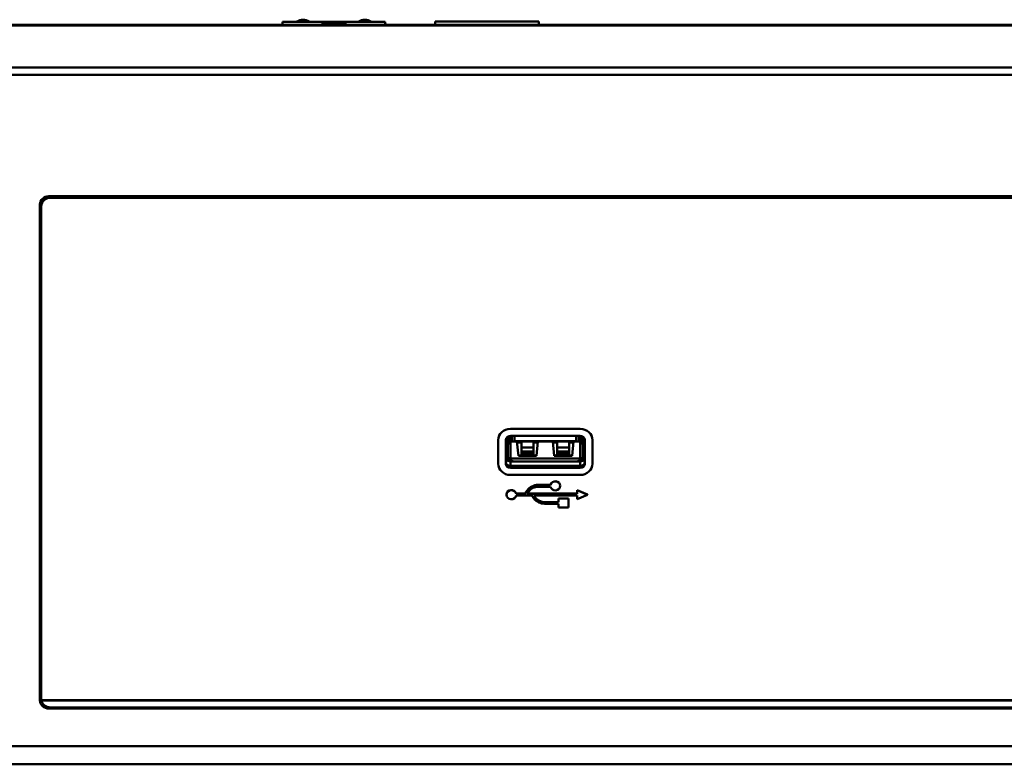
# Model space of a CAD drawing. Header units: inches. Extents: x 0.8 to 75.7, y -7.8 to 49.3.
# Tile 284 of 339: x 56.3 to 62.7, y 21.8 to 26.7. Entities that reach past the tile are written whole.
import ezdxf

# ---------------------------------------------------------------- set-up
doc = ezdxf.new("R2010")
doc.units = ezdxf.units.IN
doc.header["$MEASUREMENT"] = 0
doc.layers.add('Visible Edges(ROSSANSI)', color=7, linetype='Continuous', lineweight=50)
doc.layers.add('Visible Tangent Edges(ROSSANSI)', color=7, linetype='Continuous', lineweight=50)

msp = doc.modelspace()

# ---------------------------------------------------------------- linework, layer by layer
at = {"layer": 'Visible Edges(ROSSANSI)'}
for p, q in [((32.4542, 26.654), (69.6442, 26.654)), ((58.0019, 26.6749), (58.257, 26.6749)), ((58.0019, 26.6749), (58.0019, 26.654)), ((58.0964, 26.6749), (58.0964, 26.6767)), ((58.1751, 26.6749), (58.1751, 26.6767)), ((58.1765, 26.6749), (58.1765, 26.6767)), ((58.4224, 26.6749), (58.257, 26.6749)), ((58.257, 26.6749), (58.257, 26.667)), ((58.4224, 26.667), (58.257, 26.667)), ((58.4224, 26.6749), (58.6775, 26.6749)), ((58.4224, 26.6749), (58.4224, 26.667)), ((58.5029, 26.6749), (58.5029, 26.6767)), ((58.5043, 26.6749), (58.5043, 26.6767)), ((58.583, 26.6749), (58.583, 26.6767)), ((58.6775, 26.6749), (58.6775, 26.654)), ((59.6867, 26.6759), (59.0067, 26.6759)), ((59.0067, 26.6759), (59.0067, 26.654)), ((59.6867, 26.6759), (59.6867, 26.654)), ((69.9424, 26.3737), (32.156, 26.3737)), ((69.9424, 26.325), (32.156, 26.325)), ((56.4653, 25.5272), (69.1231, 25.5272)), ((56.4053, 22.2122), (56.4053, 25.472)), ((56.4151, 25.5022), (56.4151, 25.4749)), ((56.4151, 25.4749), (56.4151, 25.4741)), ((56.4151, 25.4741), (56.4151, 25.462)), ((56.4151, 25.462), (56.4151, 22.221)), ((69.1131, 25.5172), (56.4751, 25.5172)), ((59.5004, 23.9975), (59.9601, 23.9975)), ((59.9601, 23.9967), (59.5004, 23.9967)), ((59.4204, 23.9238), (59.4204, 23.9231)), ((59.4204, 23.9231), (59.4204, 23.768)), ((59.4704, 23.768), (59.4704, 23.9231)), ((59.483, 23.9456), (59.483, 23.8193)), ((59.4987, 23.945), (59.483, 23.8911)), ((59.5004, 23.9507), (59.9601, 23.9507)), ((59.5019, 23.9378), (59.5108, 23.9378)), ((59.5108, 23.9507), (59.5108, 23.9131)), ((59.5108, 23.9131), (59.5278, 23.9173)), ((59.5108, 23.9131), (59.9498, 23.9131)), ((59.5278, 23.9507), (59.5278, 23.9173)), ((59.5278, 23.9173), (59.9327, 23.9173)), ((59.5531, 23.8196), (59.5439, 23.9131)), ((59.5728, 23.9078), (59.5444, 23.9078)), ((59.5728, 23.8756), (59.5728, 23.9131)), ((59.6515, 23.9131), (59.6515, 23.8756)), ((59.6799, 23.9078), (59.6515, 23.9078)), ((59.6804, 23.9131), (59.6712, 23.8196)), ((59.7893, 23.8196), (59.7801, 23.9131)), ((59.809, 23.9078), (59.7806, 23.9078)), ((59.809, 23.8756), (59.809, 23.9131)), ((59.8878, 23.9131), (59.8878, 23.8756)), ((59.9161, 23.9078), (59.8878, 23.9078)), ((59.9167, 23.9131), (59.9074, 23.8196)), ((59.9327, 23.9173), (59.9327, 23.9507)), ((59.9327, 23.9173), (59.9498, 23.9131)), ((59.9498, 23.9131), (59.9498, 23.9507)), ((59.9498, 23.9378), (59.9586, 23.9378)), ((59.9775, 23.8911), (59.9618, 23.945)), ((59.9775, 23.9456), (59.9775, 23.8193)), ((59.9901, 23.9231), (59.9901, 23.768)), ((60.0401, 23.9238), (60.0401, 23.9231)), ((60.0401, 23.768), (60.0401, 23.9231)), ((59.5728, 23.8476), (59.5728, 23.8756)), ((59.6515, 23.8756), (59.5728, 23.8756)), ((59.5728, 23.8343), (59.5728, 23.8476)), ((59.6515, 23.8343), (59.5728, 23.8343)), ((59.5728, 23.8298), (59.5728, 23.8343)), ((59.6515, 23.8756), (59.6515, 23.8476)), ((59.6515, 23.8476), (59.6515, 23.8343)), ((59.6515, 23.8343), (59.6515, 23.8298)), ((59.809, 23.8476), (59.809, 23.8756)), ((59.8878, 23.8756), (59.809, 23.8756)), ((59.809, 23.8343), (59.809, 23.8476)), ((59.8878, 23.8343), (59.809, 23.8343)), ((59.809, 23.8298), (59.809, 23.8343)), ((59.8878, 23.8756), (59.8878, 23.8476)), ((59.8878, 23.8476), (59.8878, 23.8343)), ((59.8878, 23.8343), (59.8878, 23.8298)), ((59.5019, 23.8019), (59.9586, 23.8019)), ((59.5019, 23.7903), (59.5114, 23.7903)), ((59.5019, 23.7835), (59.9586, 23.7835)), ((59.5114, 23.7835), (59.5114, 23.7903)), ((59.6716, 23.823), (59.5528, 23.823)), ((59.6712, 23.8196), (59.5531, 23.8196)), ((59.6515, 23.8298), (59.5728, 23.8298)), ((59.9078, 23.823), (59.789, 23.823)), ((59.9074, 23.8196), (59.7893, 23.8196)), ((59.8878, 23.8298), (59.809, 23.8298)), ((59.9492, 23.7903), (59.9492, 23.7835)), ((59.9492, 23.7903), (59.9586, 23.7903)), ((59.5004, 23.7533), (59.9601, 23.7533)), ((59.9601, 23.7404), (59.5004, 23.7404)), ((59.5004, 23.6944), (59.9601, 23.6944)), ((59.595, 23.571), (59.6109, 23.5926)), ((59.6109, 23.5918), (59.595, 23.5702)), ((59.6094, 23.5702), (59.6212, 23.5862)), ((59.6833, 23.6168), (59.7644, 23.6168)), ((59.6838, 23.6286), (59.7645, 23.6286)), ((59.7645, 23.6278), (59.6838, 23.6278)), ((59.7645, 23.6286), (59.7645, 23.6278)), ((59.8289, 23.6229), (59.8289, 23.6221)), ((59.9405, 23.5942), (59.9405, 23.5935)), ((59.9405, 23.5942), (60.0067, 23.5646)), ((59.9405, 23.5935), (59.9405, 23.5702)), ((60.0067, 23.5638), (59.9405, 23.5935)), ((59.4742, 23.5647), (59.4742, 23.5639)), ((59.5385, 23.571), (59.5385, 23.5702)), ((59.5385, 23.571), (59.595, 23.571)), ((59.595, 23.5702), (59.5385, 23.5702)), ((59.5388, 23.5587), (59.6406, 23.5587)), ((59.595, 23.571), (59.595, 23.5702)), ((59.9405, 23.5702), (59.6094, 23.5702)), ((59.61, 23.571), (59.9405, 23.571)), ((59.6406, 23.5587), (59.6558, 23.5388)), ((59.6538, 23.5587), (59.9408, 23.5587)), ((59.6645, 23.5447), (59.6538, 23.5587)), ((59.6544, 23.5587), (59.6645, 23.5455)), ((59.7266, 23.5156), (59.8171, 23.5156)), ((59.8171, 23.5148), (59.7266, 23.5148)), ((59.8171, 23.5398), (59.8171, 23.539)), ((59.8171, 23.5398), (59.883, 23.5398)), ((59.8171, 23.539), (59.8171, 23.5148)), ((59.883, 23.539), (59.8171, 23.539)), ((59.883, 23.5398), (59.883, 23.539)), ((59.883, 23.4796), (59.883, 23.539)), ((59.9408, 23.5343), (60.0067, 23.5638)), ((59.9408, 23.5587), (59.9408, 23.5343)), ((60.0067, 23.5646), (60.0067, 23.5638)), ((59.7268, 23.5048), (59.8171, 23.5048)), ((59.8171, 23.5048), (59.8171, 23.4796)), ((59.8171, 23.4796), (59.883, 23.4796)), ((56.4159, 22.2118), (69.1131, 22.2118)), ((56.4159, 22.2118), (56.4159, 22.211)), ((69.1131, 22.211), (56.4159, 22.211)), ((69.1231, 22.1569), (56.4653, 22.1569)), ((56.4751, 22.165), (69.1131, 22.165))]:
    msp.add_line(p, q, dxfattribs=at)
for centre, radius, start, end in [((58.1358, 26.6178), 0.0709, 56.25101, 123.74899), ((58.1372, 26.6178), 0.0709, 56.25101, 90.55705), ((58.5423, 26.6178), 0.0709, 89.44295, 123.74899), ((58.5437, 26.6178), 0.0709, 56.25101, 123.74899), ((58.177, 26.5196), 0.2263, 140.69947, 143.56557), ((58.5024, 26.5196), 0.2263, 36.43443, 39.30053)]:
    msp.add_arc(centre, radius, start, end, dxfattribs=at)
for centre, major_axis, ratio, start_param, end_param in [((56.4653, 25.472), (-0.06, 0), 0.920845, 4.712389, 6.283185), ((56.4751, 25.4741), (-0.06, 0), 0.920845, 5.024145, 6.283185), ((56.4751, 25.4749), (-0.06, 0), 0.920845, 5.106358, 6.283185), ((56.4751, 25.462), (-0.06, 0), 0.920845, 4.712389, 6.283185), ((59.5004, 23.9238), (-0.08, 0), 0.920845, 4.712389, 6.283185), ((59.5004, 23.9231), (-0.08, 0), 0.920845, 4.712389, 6.283185), ((59.9601, 23.9238), (0.08, 0), 0.920845, 0, 1.570796), ((59.9601, 23.9231), (0.08, 0), 0.920845, 0, 1.570796), ((59.5004, 23.9231), (-0.03, 0), 0.920845, 4.712389, 6.283185), ((59.5019, 23.9552), (-0.0189, 0), 0.920845, 1.297931, 1.570796), ((59.3395, 23.952), (0.1602, 0), 0.389928, 6.169958, 6.261873), ((59.9586, 23.9552), (-0.0189, 0), 0.920845, 1.570796, 1.843662), ((59.9601, 23.9231), (0.03, 0), 0.920845, 0, 1.570796), ((60.121, 23.952), (-0.1602, 0), 0.389928, 0.021312, 0.113227), ((59.5019, 23.8193), (-0.0315, 0), 0.920845, 0, 1.570796), ((59.5019, 23.8193), (0.0389, 0), 0.920845, 3.76872, 4.712389), ((59.5004, 23.7809), (-0.03, 0), 0.920845, 0, 1.570796), ((59.5019, 23.8193), (-0.0189, 0), 0.920845, 0, 1.570796), ((59.9586, 23.8193), (0.0315, 0), 0.920845, 4.712389, 6.283185), ((59.9586, 23.8193), (0.0189, 0), 0.920845, 4.712389, 6.283185), ((59.9586, 23.8193), (0.0389, 0), 0.920845, 4.712389, 5.656058), ((59.9601, 23.7809), (0.03, 0), 0.920845, 4.712389, 6.283185), ((59.5004, 23.768), (-0.08, 0), 0.920845, 0, 1.570796), ((59.5004, 23.768), (-0.03, 0), 0.920845, 0, 1.570796), ((59.9601, 23.768), (0.03, 0), 0.920845, 4.712389, 6.283185), ((59.9601, 23.768), (0.08, 0), 0.920845, 4.712389, 6.283185), ((59.7964, 23.6221), (-0.0325, 0), 0.920845, 0.177886, 6.092092), ((59.7964, 23.6229), (-0.0325, 0), 0.920845, 3.141593, 6.092092), ((59.5067, 23.5639), (0.0325, 0), 0.920845, 0.21095, 6.107646), ((59.5067, 23.5647), (-0.0325, 0), 0.920845, 3.352542, 6.283185), ((59.6838, 23.548), (0.0875, 0), 0.920845, 1.570796, 2.554952), ((59.6838, 23.5472), (-0.0875, 0), 0.920845, 4.712389, 5.696544), ((59.6838, 23.5472), (0.0755, 0), 0.920845, 1.57721, 2.54692), ((59.7266, 23.5844), (0.0864, 0), 0.920845, 3.752316, 4.714641), ((59.7266, 23.5852), (0.0756, 0), 0.920845, 3.748776, 4.712389), ((59.7266, 23.5844), (-0.0756, 0), 0.920845, 0.607183, 1.570796), ((56.4653, 22.2609), (-0.06, 0), 0.920845, 0, 0.579508), ((56.4751, 22.221), (-0.06, 0), 0.920845, 0, 0.167448), ((56.4653, 22.2122), (-0.06, 0), 0.920845, 0, 1.570796), ((56.4751, 22.2202), (-0.06, 0), 0.920845, 0.167448, 1.570796)]:
    msp.add_ellipse(centre, major_axis=major_axis, ratio=ratio, start_param=start_param, end_param=end_param, dxfattribs=at)
at = {"layer": 'Visible Tangent Edges(ROSSANSI)'}
for p, q in [((32.4542, 26.6503), (69.6442, 26.6503)), ((56.4751, 25.5272), (56.4751, 25.5172)), ((59.5004, 23.9975), (59.5004, 23.9967)), ((59.9601, 23.9975), (59.9601, 23.9967)), ((59.4987, 23.9506), (59.4987, 23.945)), ((59.5019, 23.8019), (59.5019, 23.9378)), ((59.9586, 23.8019), (59.9586, 23.9378)), ((59.9618, 23.945), (59.9618, 23.9506)), ((59.5728, 23.8476), (59.6515, 23.8476)), ((59.809, 23.8476), (59.8878, 23.8476)), ((59.5019, 23.7533), (59.5019, 23.7835)), ((59.9586, 23.7533), (59.9586, 23.7835)), ((59.5004, 23.7533), (59.5004, 23.7404)), ((59.9601, 23.7533), (59.9601, 23.7404)), ((59.6109, 23.5926), (59.6109, 23.5918)), ((59.6838, 23.6286), (59.6838, 23.6278)), ((59.6645, 23.5455), (59.6645, 23.5447)), ((59.7266, 23.5156), (59.7266, 23.5148)), ((56.4653, 22.1569), (56.4653, 22.1657)), ((31.9542, 21.9106), (70.1442, 21.9106)), ((70.1442, 21.7906), (31.9542, 21.7906))]:
    msp.add_line(p, q, dxfattribs=at)

doc.saveas('drawing.dxf')
